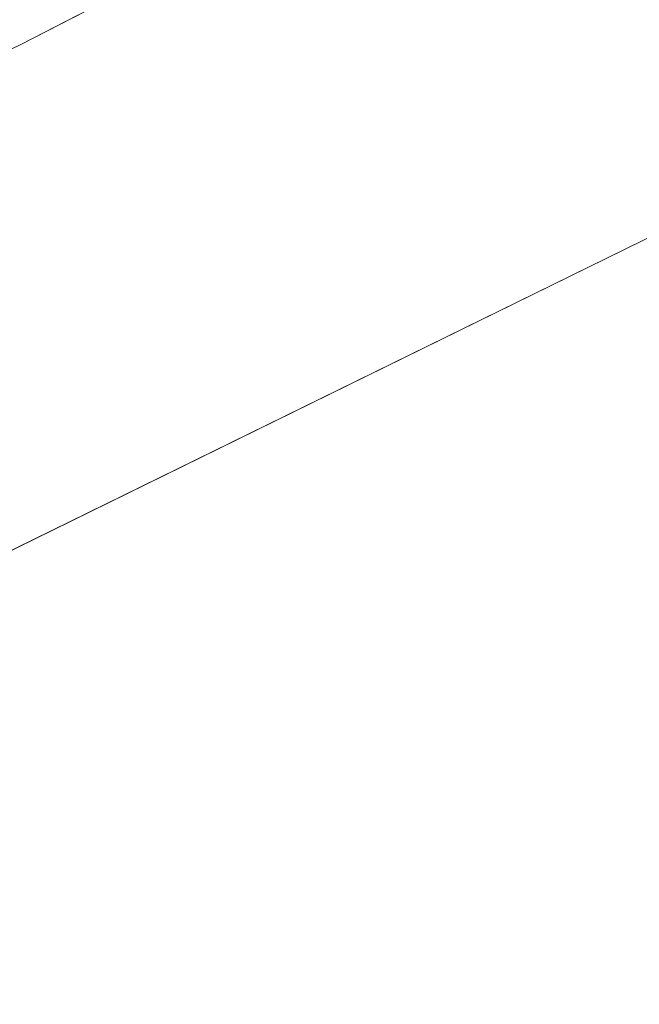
# Model space of a CAD drawing. Header units: metres. Extents: x 163543 to 168130, y 402678 to 405437.
# Tile 578 of 656: x 165480 to 165484.06, y 403912.2 to 403918.64. Entities that reach past the tile are written whole.
import ezdxf

# ---------------------------------------------------------------- set-up
doc = ezdxf.new("R2010")
doc.units = ezdxf.units.M
for name, color, linetype, lineweight in [('X-CA190022.004-UO-BGT_Ondergrond$0$GE_244_Taludlijn_Lijn_GEM', 253, 'Continuous', 9), ('X-CA190022.004-UO-BGT_Ondergrond$0$GE_367_OWGBerm_groenvoorziening_grasenk_GEM', 253, 'Continuous', 9), ('X-CA190022.004-UO-BGT_Ondergrond$0$GE_541_OWTOever_slootkant_Vlak_GEM', 253, 'Continuous', 9)]:
    doc.layers.add(name, color=color, linetype=linetype, lineweight=lineweight)

msp = doc.modelspace()

# ---------------------------------------------------------------- linework, layer by layer
at = {"layer": 'X-CA190022.004-UO-BGT_Ondergrond$0$GE_244_Taludlijn_Lijn_GEM'}
msp.add_line((165473.164, 403911.845), (165493.413, 403921.777), dxfattribs=at)
at = {"layer": 'X-CA190022.004-UO-BGT_Ondergrond$0$GE_367_OWGBerm_groenvoorziening_grasenk_GEM', "flags": 128}
for points in [[(165405.934, 403882.882), (165418.322, 403889.087), (165427.369, 403892.934), (165431.711, 403895.092), (165440.947, 403899.683), (165442.706, 403900.557), (165455.967, 403906.999), (165466.917, 403912.152), (165480.008, 403918.483), (165493.464, 403925.411), (165499.33, 403929.427), (165501.371, 403932.143), (165502.06, 403935.175), (165499.74, 403937.17), (165499.089, 403936.746), (165501.693, 403939.269), (165501.649, 403938.443), (165503.293, 403936.224)], [(165293.243, 403818.777), (165284.196, 403814.846), (165255.308, 403799.755), (165247.366, 403795.437), (165241.242, 403792.881), (165230.972, 403787.816), (165218.964, 403782.861), (165213.949, 403780.601), (165208.313, 403777.778), (165207.932, 403778.55), (165207.634, 403779.154), (165206.967, 403780.505), (165206.793, 403780.855), (165205.831, 403782.805), (165207.914, 403783.806), (165464.701, 403907.211), (165473.164, 403911.845), (165493.413, 403921.777), (165496.769, 403924.303), (165499.833, 403927.674), (165503.305, 403931.968)], [(165503.305, 403931.968), (165499.833, 403927.674), (165496.769, 403924.303), (165493.413, 403921.777), (165473.164, 403911.845), (165464.701, 403907.211), (165207.914, 403783.806)]]:
    msp.add_lwpolyline(points, dxfattribs=at)
at = {"layer": 'X-CA190022.004-UO-BGT_Ondergrond$0$GE_541_OWTOever_slootkant_Vlak_GEM', "flags": 128}
msp.add_lwpolyline([(165435.027, 403903.751), (165453.858, 403912.723), (165455.108, 403913.319), (165457.401, 403914.602), (165457.866, 403914.841), (165460.346, 403916.117), (165465.332, 403918.371), (165471.772, 403921.701), (165482.421, 403926.8), (165490.86, 403931.38), (165498.332, 403936.252), (165498.453, 403936.129), (165499.089, 403936.746), (165499.74, 403937.17), (165502.06, 403935.175), (165501.371, 403932.143), (165499.33, 403929.427), (165493.464, 403925.411), (165480.008, 403918.483), (165466.917, 403912.152)], dxfattribs=at)

doc.saveas('drawing.dxf')
